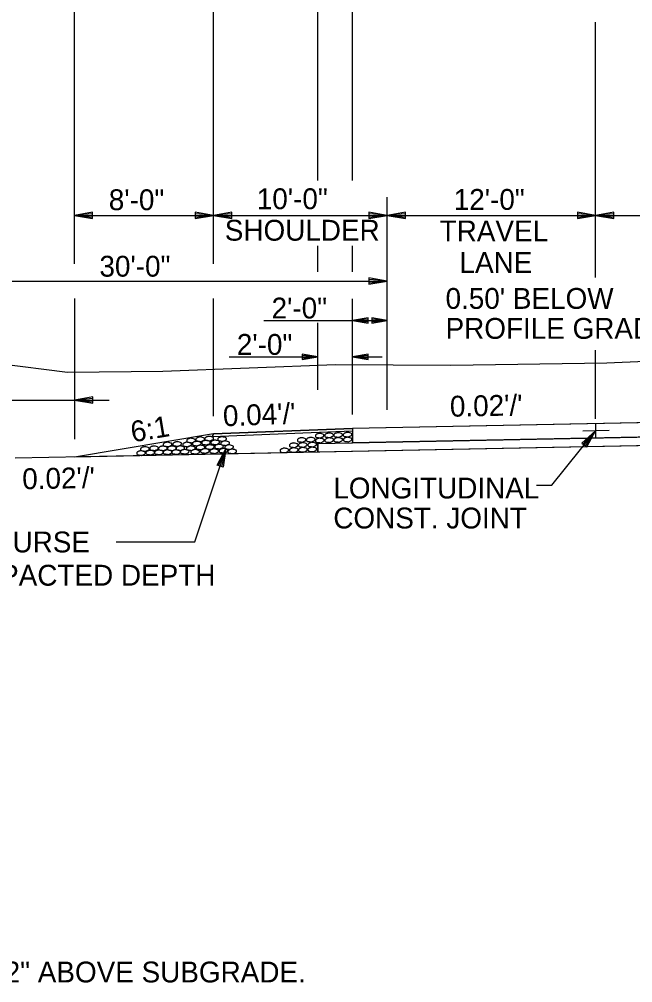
# Model space of a CAD drawing. Extents: x 1734743 to 1735935, y 759845 to 763831.
# Drawn here: x 1735663 to 1735698.4, y 760377.1 to 760432.6 of the extents above; entities that cross this region are included whole.
import ezdxf

# ---------------------------------------------------------------- set-up
doc = ezdxf.new("R2010")
doc.units = 0
for name, color, linetype in [('1', 7, 'Continuous'), ('19', 7, 'Continuous'), ('Level 1', 7, 'Continuous'), ('R_Draft', 7, 'Continuous'), ('R_Prop Surface', 7, 'Continuous')]:
    doc.layers.add(name, color=color, linetype=linetype)

# ---------------------------------------------------------------- blocks, each defined once
blk = doc.blocks.new('ROCKS')
at = {"layer": '1'}
blk.add_spline([(0.013, 0.06), (0.053, 0.053), (0.107, 0.033), (0.133, 0.013), (0.133, -0.007), (0.12, -0.033), (0.107, -0.04), (0.073, -0.053), (0.033, -0.067), (0.013, -0.067), (-0.02, -0.06), (-0.06, -0.053), (-0.087, -0.047), (-0.113, -0.02), (-0.113, -0.007), (-0.107, 0.02), (-0.087, 0.033), (-0.067, 0.047), (-0.033, 0.053), (-0.02, 0.06), (0.013, 0.06)], degree=3, dxfattribs=at)

msp = doc.modelspace()

# ---------------------------------------------------------------- linework, layer by layer
at = {"layer": '19'}
for p, q in [((1735674.232, 760422.325), (1735674.232, 760452.92)), ((1735666.222, 760418.493), (1735666.222, 760448.847)), ((1735680.233, 760423.279), (1735680.233, 760444.262)), ((1735682.232, 760423.285), (1735682.232, 760434.619)), ((1735696.232, 760417.707), (1735696.232, 760432.389)), ((1735674.232, 760418.493), (1735674.232, 760422.325)), ((1735684.232, 760410.082), (1735684.232, 760422.325)), ((1735667.272, 760421.459), (1735666.222, 760421.275)), ((1735667.272, 760421.091), (1735667.272, 760421.459)), ((1735673.182, 760421.459), (1735673.182, 760421.092)), ((1735674.232, 760421.275), (1735673.182, 760421.459)), ((1735675.282, 760421.459), (1735674.232, 760421.275)), ((1735675.282, 760421.091), (1735675.282, 760421.459)), ((1735683.182, 760421.459), (1735683.182, 760421.092)), ((1735684.232, 760421.275), (1735683.182, 760421.459)), ((1735685.282, 760421.459), (1735684.232, 760421.275)), ((1735685.282, 760421.091), (1735685.282, 760421.459)), ((1735695.182, 760421.459), (1735695.182, 760421.092)), ((1735696.232, 760421.275), (1735695.182, 760421.459)), ((1735697.282, 760421.459), (1735696.232, 760421.275)), ((1735697.282, 760421.091), (1735697.282, 760421.459)), ((1735666.222, 760421.275), (1735667.272, 760421.091)), ((1735666.222, 760421.275), (1735674.232, 760421.275)), ((1735667.272, 760421.363), (1735666.502, 760421.302)), ((1735666.502, 760421.249), (1735667.272, 760421.179)), ((1735673.952, 760421.302), (1735673.182, 760421.363)), ((1735673.182, 760421.092), (1735674.232, 760421.275)), ((1735673.182, 760421.179), (1735673.952, 760421.249)), ((1735674.232, 760421.275), (1735684.232, 760421.275)), ((1735674.232, 760421.275), (1735675.282, 760421.091)), ((1735675.282, 760421.363), (1735674.512, 760421.302)), ((1735674.512, 760421.249), (1735675.282, 760421.179)), ((1735683.952, 760421.302), (1735683.182, 760421.363)), ((1735683.182, 760421.092), (1735684.232, 760421.275)), ((1735683.182, 760421.179), (1735683.952, 760421.249)), ((1735684.232, 760421.275), (1735696.232, 760421.275)), ((1735684.232, 760421.275), (1735685.282, 760421.091)), ((1735685.282, 760421.363), (1735684.512, 760421.302)), ((1735684.512, 760421.249), (1735685.282, 760421.179)), ((1735695.952, 760421.302), (1735695.182, 760421.363)), ((1735695.182, 760421.092), (1735696.232, 760421.275)), ((1735695.182, 760421.179), (1735695.952, 760421.249)), ((1735696.232, 760421.275), (1735708.232, 760421.275)), ((1735696.232, 760421.275), (1735697.282, 760421.091)), ((1735697.282, 760421.363), (1735696.512, 760421.302)), ((1735696.512, 760421.249), (1735697.282, 760421.179)), ((1735680.233, 760418.015), (1735680.233, 760419.52)), ((1735682.232, 760418.015), (1735682.232, 760419.52)), ((1735683.182, 760417.676), (1735683.182, 760417.309)), ((1735684.232, 760417.493), (1735683.182, 760417.676)), ((1735683.952, 760417.519), (1735683.182, 760417.58)), ((1735654.232, 760417.493), (1735684.232, 760417.493)), ((1735683.182, 760417.309), (1735684.232, 760417.493)), ((1735683.182, 760417.396), (1735683.952, 760417.466)), ((1735666.222, 760416.493), (1735666.222, 760408.398)), ((1735674.232, 760409.722), (1735674.232, 760416.493)), ((1735682.232, 760410.089), (1735682.232, 760416.468)), ((1735683.127, 760415.378), (1735682.232, 760415.222)), ((1735683.127, 760415.065), (1735683.127, 760415.378)), ((1735683.338, 760415.378), (1735683.338, 760415.065)), ((1735684.232, 760415.222), (1735683.338, 760415.378)), ((1735677.124, 760415.222), (1735684.232, 760415.222)), ((1735680.233, 760411.23), (1735680.233, 760415.094)), ((1735682.232, 760415.222), (1735683.127, 760415.065)), ((1735682.232, 760409.812), (1735682.232, 760415.077)), ((1735683.127, 760415.304), (1735682.471, 760415.244)), ((1735682.471, 760415.199), (1735683.127, 760415.147)), ((1735683.994, 760415.244), (1735683.338, 760415.296)), ((1735683.338, 760415.065), (1735684.232, 760415.222)), ((1735683.338, 760415.14), (1735683.994, 760415.199)), ((1735680.233, 760412.632), (1735680.233, 760414.124)), ((1735675.124, 760413.13), (1735680.233, 760413.13)), ((1735679.338, 760413.286), (1735679.338, 760412.973)), ((1735680.233, 760413.13), (1735679.338, 760413.286)), ((1735679.994, 760413.152), (1735679.338, 760413.204)), ((1735679.338, 760412.973), (1735680.233, 760413.13)), ((1735683.127, 760413.287), (1735682.232, 760413.131)), ((1735682.232, 760413.131), (1735683.127, 760412.974)), ((1735682.232, 760413.131), (1735683.95, 760413.13)), ((1735683.127, 760413.213), (1735682.471, 760413.153)), ((1735683.127, 760412.974), (1735683.127, 760413.287)), ((1735696.232, 760409.57), (1735696.232, 760413.522)), ((1735679.338, 760413.048), (1735679.994, 760413.107)), ((1735682.471, 760413.109), (1735683.127, 760413.056)), ((1735657.511, 760410.643), (1735668.223, 760410.643)), ((1735667.28, 760410.826), (1735666.23, 760410.643)), ((1735666.23, 760410.643), (1735667.28, 760410.459)), ((1735667.28, 760410.73), (1735666.51, 760410.669)), ((1735666.51, 760410.616), (1735667.28, 760410.546)), ((1735667.28, 760410.459), (1735667.28, 760410.826)), ((1735708.232, 760409.537), (1735682.232, 760409.017)), ((1735674.232, 760408.697), (1735666.23, 760407.363)), ((1735682.232, 760408.85), (1735674.147, 760408.527)), ((1735682.232, 760409.017), (1735674.232, 760408.697)), ((1735682.232, 760409.017), (1735674.232, 760408.697)), ((1735682.232, 760409.017), (1735682.232, 760408.183)), ((1735708.232, 760408.703), (1735682.232, 760408.183)), ((1735696.232, 760408.877), (1735695.43, 760408.175)), ((1735695.716, 760407.948), (1735696.232, 760408.877)), ((1735680.233, 760408.143), (1735682.232, 760408.183)), ((1735680.233, 760408.143), (1735680.233, 760407.643)), ((1735708.25, 760408.204), (1735680.251, 760407.644)), ((1735708.232, 760408.203), (1735682.232, 760407.683)), ((1735695.43, 760408.175), (1735695.716, 760407.948)), ((1735696.041, 760408.674), (1735695.506, 760408.121)), ((1735695.649, 760408.003), (1735696.079, 760408.642)), ((1735680.251, 760407.644), (1735662.819, 760407.295)), ((1735682.232, 760407.683), (1735666.23, 760407.363)), ((1735673.16, 760402.48), (1735674.945, 760407.84)), ((1735674.441, 760406.904), (1735674.945, 760407.84)), ((1735674.524, 760406.878), (1735674.83, 760407.585)), ((1735674.945, 760407.84), (1735674.787, 760406.786)), ((1735674.877, 760407.57), (1735674.7, 760406.821)), ((1735674.787, 760406.786), (1735674.441, 760406.904)), ((1735668.625, 760402.48), (1735673.16, 760402.48))]:
    msp.add_line(p, q, dxfattribs=at)
for points in [[(1735613.569, 760412.168), (1735650.334, 760412.409), (1735661.883, 760412.749), (1735665.836, 760412.246), (1735671.317, 760412.306), (1735681.258, 760412.702), (1735687.89, 760412.661), (1735696.883, 760412.784), (1735704.001, 760413.089)], [(1735682.232, 760408.85), (1735674.147, 760408.527), (1735674.147, 760408.527), (1735674.232, 760408.697), (1735674.232, 760408.697), (1735674.232, 760408.697), (1735682.232, 760409.017), (1735682.232, 760409.017), (1735682.232, 760409.017), (1735682.232, 760408.85), (1735682.232, 760408.85), (1735682.232, 760408.85)], [(1735680.233, 760407.643), (1735680.233, 760408.143), (1735708.232, 760408.703), (1735710.232, 760408.663), (1735710.232, 760408.163), (1735710.232, 760408.163), (1735710.232, 760408.163), (1735708.232, 760408.203), (1735680.233, 760407.643)], [(1735692.827, 760405.75), (1735693.703, 760405.75), (1735696.232, 760408.877)]]:
    msp.add_lwpolyline(points, dxfattribs=at)
msp.add_lwpolyline([(1735708.232, 760409.537), (1735682.232, 760409.017), (1735682.232, 760408.183), (1735708.232, 760408.703)], close=True, dxfattribs=at)
at = {"layer": 'R_Draft'}
for p, q in [((1735696.232, 760409.252), (1735696.232, 760408.501)), ((1735697.004, 760408.893), (1735695.485, 760408.862))]:
    msp.add_line(p, q, dxfattribs=at)
at = {"layer": 'R_Prop Surface'}
msp.add_line((1735674.232, 760408.697), (1735674.147, 760408.527), dxfattribs=at)

# ---------------------------------------------------------------- block references
at = {"layer": 'Level 1', "yscale": 2.011654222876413}
for p, xscale, rotation in [((1735680.322, 760408.605), 2.0116542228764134, 3.8532744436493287), ((1735680.865, 760408.625), 2.0116542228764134, 3.8532744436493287), ((1735681.386, 760408.643), 2.0116542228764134, 3.8532744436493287), ((1735681.929, 760408.662), 2.0116542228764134, 3.8532744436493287), ((1735671.564, 760408.1), 2.011654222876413, 1.8263814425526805), ((1735672.118, 760408.124), 2.011654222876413, 1.8263814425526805), ((1735672.692, 760408.097), 2.011654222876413, 1.8263814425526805), ((1735672.921, 760408.327), 2.011654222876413, 1.8263814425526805), ((1735673.246, 760408.144), 2.011654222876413, 1.8263814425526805), ((1735673.449, 760408.4), 2.011654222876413, 1.8263814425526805), ((1735673.778, 760408.204), 2.011654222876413, 1.8263814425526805), ((1735673.967, 760408.438), 2.011654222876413, 1.8263814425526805), ((1735674.305, 760408.218), 2.011654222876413, 1.8263814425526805), ((1735674.706, 760408.411), 2.011654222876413, 1.8263814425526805), ((1735674.879, 760408.171), 2.011654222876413, 1.8263814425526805), ((1735678.828, 760408.053), 2.0116542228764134, 3.8532744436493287), ((1735679.285, 760408.357), 2.0116542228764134, 3.8532744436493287), ((1735679.349, 760408.071), 2.0116542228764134, 3.8532744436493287), ((1735679.812, 760408.375), 2.0116542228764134, 3.8532744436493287), ((1735679.892, 760408.09), 2.0116542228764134, 3.8532744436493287), ((1735680.326, 760408.325), 2.0116542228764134, 3.8532744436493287), ((1735680.869, 760408.345), 2.0116542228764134, 3.8532744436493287), ((1735681.391, 760408.363), 2.0116542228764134, 3.8532744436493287), ((1735681.933, 760408.382), 2.0116542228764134, 3.8532744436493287), ((1735670.042, 760407.6), 2.011654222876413, 1.8263814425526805), ((1735670.261, 760407.837), 2.011654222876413, 1.8263814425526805), ((1735670.571, 760407.629), 2.011654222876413, 1.8263814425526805), ((1735670.786, 760407.876), 2.011654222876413, 1.8263814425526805), ((1735671.07, 760407.643), 2.011654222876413, 1.8263814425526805), ((1735671.298, 760407.876), 2.011654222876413, 1.8263814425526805), ((1735671.566, 760407.654), 2.011654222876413, 1.8263814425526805), ((1735671.809, 760407.876), 2.011654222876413, 1.8263814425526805), ((1735672.063, 760407.661), 2.011654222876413, 1.8263814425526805), ((1735672.301, 760407.883), 2.011654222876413, 1.8263814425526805), ((1735672.553, 760407.678), 2.011654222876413, 1.8263814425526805), ((1735672.909, 760407.883), 2.011654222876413, 1.8263814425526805), ((1735673.161, 760407.678), 2.011654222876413, 1.8263814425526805), ((1735673.463, 760407.93), 2.011654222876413, 1.8263814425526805), ((1735673.715, 760407.725), 2.011654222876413, 1.8263814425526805), ((1735673.997, 760407.95), 2.011654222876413, 1.8263814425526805), ((1735674.255, 760407.713), 2.011654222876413, 1.8263814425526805), ((1735674.528, 760407.975), 2.011654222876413, 1.8263814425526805), ((1735674.791, 760407.736), 2.011654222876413, 1.8263814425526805), ((1735675.111, 760407.945), 2.011654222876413, 1.8263814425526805), ((1735675.287, 760407.699), 2.011654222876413, 1.8263814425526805), ((1735678.29, 760407.753), 2.0116542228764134, 3.8532744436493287), ((1735678.833, 760407.773), 2.0116542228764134, 3.8532744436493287), ((1735679.354, 760407.791), 2.0116542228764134, 3.8532744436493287), ((1735679.896, 760407.81), 2.0116542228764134, 3.8532744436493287)]:
    msp.add_blockref('ROCKS', p, dxfattribs=dict(at, xscale=xscale, rotation=rotation))

# ---------------------------------------------------------------- texts
at = {"layer": '1'}
msp.add_text('PROFILE GRADE SHOWN ON PLAN AND PROFILE SHEETS IS 22" ABOVE SUBGRADE.', height=1.2, dxfattribs=at).set_placement((1735613.791, 760377.138))
at = {"layer": '19'}
for s, p in [('8\'-0"', (1735668.204, 760421.572)), ('10\'-0"', (1735676.724, 760421.629)), ('12\'-0"', (1735688.061, 760421.59)), ('SHOULDER', (1735674.882, 760419.817)), ('TRAVEL', (1735687.253, 760419.778)), ('30\'-0"', (1735667.665, 760417.747)), ('LANE', (1735688.396, 760417.965)), ("0.50' BELOW", (1735687.591, 760415.895)), ('2\'-0"', (1735677.575, 760415.34)), ('PROFILE GRADE', (1735687.591, 760414.17)), ('2\'-0"', (1735675.575, 760413.248)), ('LONGITUDINAL', (1735681.129, 760404.983)), ('CONST. JOINT', (1735681.129, 760403.258))]:
    msp.add_text(s, height=1.2, dxfattribs=at).set_placement(p)
for s, rotation, p in [("0.02'/'", 1.0931, (1735687.853, 760409.686)), ("0.04'/'", 2.1602, (1735674.798, 760409.134)), ('6:1', 9.4511, (1735669.568, 760408.212)), ("0.02'/'", 1.0121, (1735663.232, 760405.514)), ('AGGREGATE BASE COURSE', 360, (1735644.918, 760401.88)), ('(CLASS 7) - VAR. COMPACTED DEPTH', 360, (1735644.918, 760399.968))]:
    msp.add_text(s, height=1.2, rotation=rotation, dxfattribs=at).set_placement(p)

doc.saveas('drawing.dxf')
